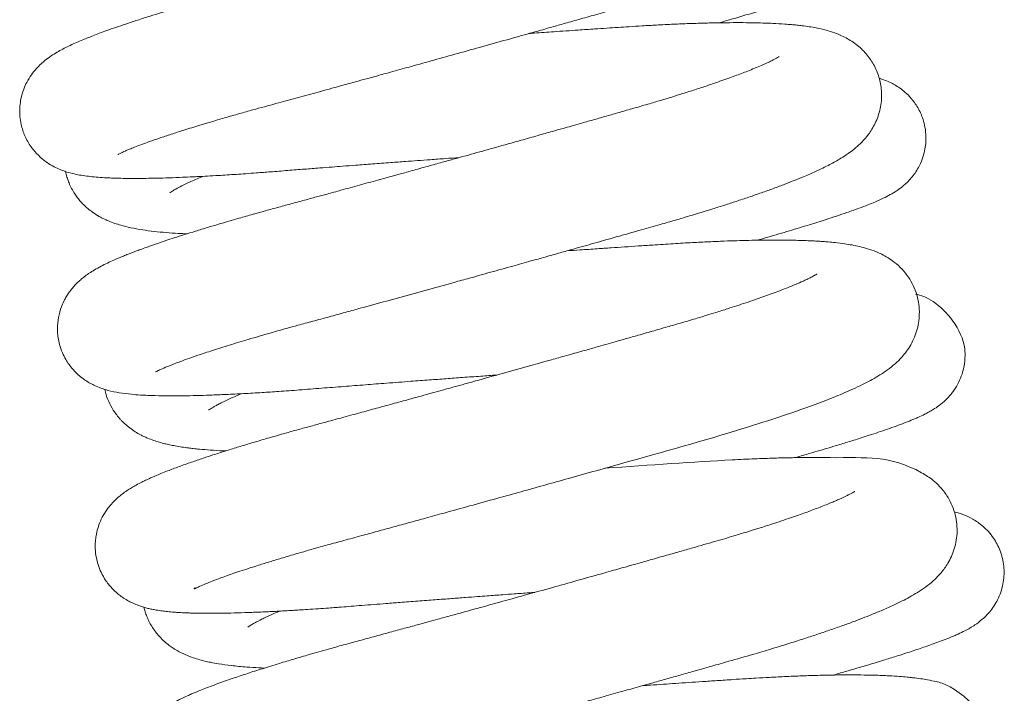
# Model space of a CAD drawing. Header units: inches. Extents: x 0 to 77643, y -44170 to 0.
# Tile 300 of 546: x 75579.82 to 75582.71, y -39656.47 to -39654.5. Entities that reach past the tile are written whole.
import ezdxf

# ---------------------------------------------------------------- set-up
doc = ezdxf.new("R2010")
doc.units = ezdxf.units.IN
doc.header["$MEASUREMENT"] = 0
doc.layers.get('0').update_dxf_attribs({"lineweight": 0})

msp = doc.modelspace()

# ---------------------------------------------------------------- linework, layer by layer
at = {"color": 7, "linetype": 'Continuous'}
for points, knots in [([(75580.11067, -39654.89432), (75580.11018, -39654.8948), (75580.10958, -39654.89552), (75580.11407, -39654.8928), (75580.12151, -39654.88929), (75580.1319, -39654.88457), (75580.14428, -39654.87934), (75580.15831, -39654.87366), (75580.17835, -39654.86599), (75580.20218, -39654.8573), (75580.23098, -39654.84725), (75580.26481, -39654.83597), (75580.3042, -39654.82333), (75580.34283, -39654.81139), (75580.38283, -39654.79939), (75580.42142, -39654.78808), (75580.46316, -39654.77615), (75580.50235, -39654.7652), (75580.54291, -39654.75408), (75580.58943, -39654.74146), (75580.64439, -39654.72645), (75580.70523, -39654.7098), (75580.76135, -39654.69438), (75580.80899, -39654.68127), (75580.84148, -39654.67231), (75580.86667, -39654.66535), (75580.88982, -39654.65895), (75580.92379, -39654.64956), (75580.97255, -39654.63604), (75581.03593, -39654.61844), (75581.10574, -39654.599), (75581.18083, -39654.57803), (75581.25415, -39654.55748), (75581.31835, -39654.53944), (75581.36785, -39654.5255), (75581.41068, -39654.51341), (75581.45446, -39654.50103), (75581.50332, -39654.48719), (75581.55299, -39654.47306), (75581.59839, -39654.46016), (75581.63621, -39654.44919), (75581.66697, -39654.4401), (75581.69373, -39654.43205), (75581.72182, -39654.42348), (75581.7529, -39654.41381), (75581.78599, -39654.40326), (75581.81714, -39654.39308), (75581.84432, -39654.38398), (75581.87251, -39654.37432), (75581.90245, -39654.36375), (75581.93366, -39654.35233), (75581.96258, -39654.34131), (75581.99023, -39654.33033), (75582.01959, -39654.31808), (75582.04806, -39654.30539), (75582.07444, -39654.29264), (75582.09597, -39654.2813), (75582.11559, -39654.26997), (75582.13452, -39654.25785), (75582.1537, -39654.24377), (75582.17351, -39654.22642), (75582.19301, -39654.20524), (75582.21217, -39654.17702), (75582.22851, -39654.1401), (75582.23641, -39654.09868), (75582.23408, -39654.05222), (75582.22089, -39654.00805), (75582.19553, -39653.96728), (75582.16642, -39653.93909), (75582.13766, -39653.91951), (75582.10794, -39653.90508), (75582.07932, -39653.89561), (75582.05101, -39653.88872), (75582.02289, -39653.88369), (75581.99095, -39653.87956), (75581.95957, -39653.87675), (75581.92517, -39653.87455), (75581.88728, -39653.87297), (75581.84299, -39653.87213), (75581.80072, -39653.87204), (75581.75165, -39653.87255), (75581.6894, -39653.87405), (75581.61504, -39653.87705), (75581.53581, -39653.88125), (75581.44993, -39653.8869), (75581.3533, -39653.89341), (75581.26831, -39653.89924), (75581.2193, -39653.90264), (75581.20365, -39653.90373)], [0.8809515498, 0.8809515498, 0.8809515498, 0.8809515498, 0.880987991, 0.8810627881, 0.8811443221, 0.8812316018, 0.8812949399, 0.8813741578, 0.8814687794, 0.88156075, 0.8816688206, 0.8817844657, 0.8818962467, 0.8820254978, 0.8821070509, 0.8822102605, 0.8823140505, 0.8824042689, 0.8824782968, 0.8825828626, 0.8827030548, 0.8828203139, 0.8829509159, 0.8830345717, 0.8830971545, 0.883137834, 0.8831787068, 0.8832289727, 0.8833304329, 0.8834533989, 0.8835840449, 0.8837207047, 0.8838738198, 0.8839973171, 0.8840875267, 0.8841603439, 0.8842483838, 0.8843476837, 0.884455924, 0.8845558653, 0.8846361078, 0.8847025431, 0.884761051, 0.8848181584, 0.8848977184, 0.8849832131, 0.8850624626, 0.8851349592, 0.8851984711, 0.8852934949, 0.8853904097, 0.8854800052, 0.8855692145, 0.8856695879, 0.8857953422, 0.8858993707, 0.8860013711, 0.8860827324, 0.8861731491, 0.8862713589, 0.8863568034, 0.8864489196, 0.8865346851, 0.8866221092, 0.8867284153, 0.8868052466, 0.8869089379, 0.887012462, 0.8871139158, 0.887190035, 0.8872974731, 0.8874246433, 0.8875265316, 0.8876470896, 0.8877706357, 0.887904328, 0.8879892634, 0.8881294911, 0.8882656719, 0.8883828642, 0.8884795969, 0.888651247, 0.8888421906, 0.8889896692, 0.8891639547, 0.8893737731, 0.8895599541, 0.8896466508, 0.8896466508, 0.8896466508, 0.8896466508]), ([(75581.93534, -39653.97138), (75581.93532, -39653.97139), (75581.93485, -39653.97171), (75581.93231, -39653.97332), (75581.92741, -39653.97617), (75581.92017, -39653.98006), (75581.91052, -39653.98492), (75581.89939, -39653.99019), (75581.8884, -39653.99514), (75581.87739, -39653.99994), (75581.86273, -39654.00612), (75581.84235, -39654.01433), (75581.81718, -39654.02401), (75581.7899, -39654.03405), (75581.76279, -39654.04366), (75581.73976, -39654.05157), (75581.72041, -39654.05808), (75581.69891, -39654.0652), (75581.66953, -39654.07471), (75581.63291, -39654.08622), (75581.59297, -39654.09842), (75581.55488, -39654.10975), (75581.51964, -39654.11998), (75581.48659, -39654.12945), (75581.45046, -39654.1398), (75581.4082, -39654.15187), (75581.35835, -39654.16607), (75581.30571, -39654.18101), (75581.25455, -39654.19549), (75581.20471, -39654.20955), (75581.15377, -39654.22389), (75581.10223, -39654.23836), (75581.05119, -39654.25265), (75580.99637, -39654.26795), (75580.93342, -39654.28548), (75580.86807, -39654.3036), (75580.80908, -39654.31991), (75580.76294, -39654.33263), (75580.72493, -39654.34308), (75580.68863, -39654.35305), (75580.64985, -39654.36367), (75580.60794, -39654.37512), (75580.5632, -39654.38731), (75580.51499, -39654.40042), (75580.4666, -39654.41347), (75580.4215, -39654.42585), (75580.38326, -39654.43655), (75580.34857, -39654.44642), (75580.31156, -39654.45713), (75580.27363, -39654.46836), (75580.23655, -39654.47961), (75580.20118, -39654.4906), (75580.16641, -39654.50171), (75580.12334, -39654.51592), (75580.07825, -39654.53159), (75580.03658, -39654.54715), (75579.99904, -39654.56229), (75579.9651, -39654.57744), (75579.93116, -39654.59516), (75579.9052, -39654.61193), (75579.88392, -39654.63007), (75579.87048, -39654.64348), (75579.85593, -39654.6614), (75579.84334, -39654.68164), (75579.83328, -39654.70384), (75579.82652, -39654.72562), (75579.82287, -39654.74655), (75579.82164, -39654.76565), (75579.82229, -39654.78539), (75579.82535, -39654.80553), (75579.83053, -39654.82434), (75579.83696, -39654.84118), (75579.84772, -39654.8627), (75579.86464, -39654.8865), (75579.8866, -39654.90782), (75579.90774, -39654.92307), (75579.92697, -39654.93367), (75579.94348, -39654.9408), (75579.96236, -39654.94744), (75579.98089, -39654.95229), (75580.003, -39654.95653), (75580.02352, -39654.95939), (75580.04582, -39654.96166), (75580.06689, -39654.96313), (75580.08631, -39654.9641), (75580.10679, -39654.96484), (75580.13197, -39654.96535), (75580.16128, -39654.96549), (75580.19132, -39654.96525), (75580.22357, -39654.96466), (75580.25941, -39654.96365), (75580.29483, -39654.96232), (75580.32384, -39654.96102), (75580.34815, -39654.95983), (75580.37328, -39654.95851), (75580.40135, -39654.95689), (75580.42951, -39654.95516), (75580.45599, -39654.95344), (75580.48452, -39654.95148), (75580.51782, -39654.94908), (75580.55868, -39654.94596), (75580.60565, -39654.94219), (75580.65397, -39654.93841), (75580.69752, -39654.93502), (75580.73466, -39654.93215), (75580.76968, -39654.92947), (75580.80899, -39654.92648), (75580.85603, -39654.92292), (75580.90481, -39654.91927), (75580.9488, -39654.91601), (75580.98745, -39654.91316), (75581.02638, -39654.91031), (75581.06716, -39654.90734), (75581.09546, -39654.9053), (75581.10882, -39654.90434)], [0.1139735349, 0.1139735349, 0.1139735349, 0.1139735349, 0.1140149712, 0.114070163, 0.1141395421, 0.1142004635, 0.1142691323, 0.1143494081, 0.1144008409, 0.1144443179, 0.1145095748, 0.1145981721, 0.114691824, 0.1147856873, 0.1148739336, 0.1149452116, 0.1149871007, 0.1150381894, 0.1151215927, 0.1152187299, 0.1153146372, 0.1154105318, 0.1154813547, 0.1155506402, 0.1156263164, 0.115711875, 0.1158141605, 0.1159308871, 0.1160265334, 0.116114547, 0.1162197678, 0.1163185, 0.1164074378, 0.1165082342, 0.1166272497, 0.1167616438, 0.116876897, 0.1169624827, 0.1170262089, 0.1170966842, 0.1171743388, 0.1172551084, 0.1173472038, 0.1174461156, 0.1175542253, 0.1176551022, 0.1177419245, 0.1178126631, 0.1178947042, 0.118005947, 0.1180949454, 0.1181835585, 0.1182902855, 0.1183933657, 0.1185756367, 0.1187296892, 0.1188671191, 0.119036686, 0.119205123, 0.1193752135, 0.1194228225, 0.1194834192, 0.1195406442, 0.1196018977, 0.1196479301, 0.1196990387, 0.1197437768, 0.1197778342, 0.1198141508, 0.1198613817, 0.1198975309, 0.1199307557, 0.119969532, 0.1200433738, 0.1201106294, 0.1201696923, 0.1202302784, 0.120286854, 0.1203360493, 0.1204373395, 0.120523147, 0.1206163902, 0.1207156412, 0.1208152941, 0.1208780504, 0.1209460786, 0.1210475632, 0.1211482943, 0.1212400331, 0.1213307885, 0.1214359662, 0.1215410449, 0.121615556, 0.121657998, 0.1217223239, 0.1217986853, 0.1218565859, 0.1219163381, 0.1219774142, 0.1220452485, 0.1221321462, 0.1222364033, 0.1223351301, 0.12242269, 0.122492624, 0.122550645, 0.1226242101, 0.122716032, 0.1228148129, 0.1228949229, 0.1229580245, 0.1230261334, 0.1231072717, 0.12317993, 0.12317993, 0.12317993, 0.12317993]), ([(75581.87031, -39654.50945), (75581.8804, -39654.50656), (75581.90722, -39654.49882), (75581.95071, -39654.48605), (75581.99819, -39654.47175), (75582.03705, -39654.45969), (75582.06773, -39654.44993), (75582.09202, -39654.44201), (75582.11464, -39654.43446), (75582.13489, -39654.4275), (75582.15309, -39654.42107), (75582.17202, -39654.41413), (75582.19282, -39654.40632), (75582.2349, -39654.38806), (75582.26285, -39654.3834), (75582.31753, -39654.32958), (75582.33222, -39654.31008), (75582.34664, -39654.28411), (75582.3564, -39654.25646), (75582.36147, -39654.22617), (75582.36157, -39654.19535), (75582.35641, -39654.16623), (75582.34617, -39654.13748), (75582.33183, -39654.11132), (75582.31287, -39654.08799), (75582.29298, -39654.07009), (75582.27199, -39654.05579), (75582.25339, -39654.04635), (75582.23759, -39654.04021), (75582.2298, -39654.0377), (75582.227, -39654.03686)], [0.8895597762, 0.8895597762, 0.8895597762, 0.8895597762, 0.8896338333, 0.8897598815, 0.8898986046, 0.890029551, 0.8901101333, 0.8901938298, 0.8902766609, 0.8903543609, 0.8904263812, 0.8904984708, 0.8906001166, 0.8907148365, 0.8911335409, 0.8911899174, 0.8912516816, 0.8913033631, 0.8913710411, 0.8914266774, 0.8914828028, 0.891548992, 0.8915969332, 0.8916598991, 0.8917242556, 0.8917764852, 0.891829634, 0.891893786, 0.8919442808, 0.89197419, 0.89197419, 0.89197419, 0.89197419]), ([(75580.21987, -39655.53243), (75580.21985, -39655.53246), (75580.22254, -39655.53083), (75580.23414, -39655.52514), (75580.2536, -39655.51667), (75580.28004, -39655.50619), (75580.31027, -39655.49507), (75580.34563, -39655.48277), (75580.38619, -39655.46933), (75580.42714, -39655.4564), (75580.46281, -39655.44549), (75580.492, -39655.43674), (75580.52272, -39655.42772), (75580.55261, -39655.41911), (75580.5794, -39655.41151), (75580.60636, -39655.40396), (75580.63952, -39655.3948), (75580.68102, -39655.38355), (75580.72722, -39655.37095), (75580.77227, -39655.35864), (75580.89007, -39655.32637), (75581.01381, -39655.29223), (75581.14447, -39655.25593), (75581.20183, -39655.23996), (75581.26199, -39655.22317), (75581.31519, -39655.20829), (75581.36149, -39655.19531), (75581.40313, -39655.18362), (75581.45103, -39655.17015), (75581.50922, -39655.15374), (75581.57564, -39655.13497), (75581.64017, -39655.11665), (75581.69477, -39655.10114), (75581.74158, -39655.08767), (75581.79357, -39655.07229), (75581.84107, -39655.05779), (75581.88629, -39655.04349), (75581.92142, -39655.0321), (75581.95766, -39655.02), (75581.99418, -39655.00739), (75582.02954, -39654.9947), (75582.07173, -39654.97892), (75582.11344, -39654.96222), (75582.1561, -39654.9436), (75582.19286, -39654.92583), (75582.22331, -39654.90881), (75582.24631, -39654.89393), (75582.26663, -39654.87877), (75582.28624, -39654.86142), (75582.3082, -39654.8363), (75582.32824, -39654.80417), (75582.34334, -39654.762), (75582.34748, -39654.71615), (75582.34069, -39654.6728), (75582.32582, -39654.63528), (75582.30333, -39654.60164), (75582.27408, -39654.57317), (75582.23973, -39654.55146), (75582.20994, -39654.53899), (75582.18152, -39654.53028), (75582.15719, -39654.52484), (75582.1341, -39654.52086), (75582.11479, -39654.51821), (75582.09781, -39654.51628), (75582.08093, -39654.51466), (75582.05815, -39654.51285), (75582.02438, -39654.51089), (75581.98391, -39654.50956), (75581.94141, -39654.50899), (75581.90774, -39654.50902), (75581.88212, -39654.50929), (75581.86688, -39654.50952), (75581.85174, -39654.5098), (75581.83368, -39654.5102), (75581.80918, -39654.51088), (75581.77645, -39654.51197), (75581.73593, -39654.51361), (75581.68998, -39654.51586), (75581.64592, -39654.51833), (75581.60834, -39654.52067), (75581.57385, -39654.52297), (75581.54077, -39654.52517), (75581.50182, -39654.52779), (75581.45024, -39654.53128), (75581.39106, -39654.53534), (75581.34292, -39654.53867), (75581.31877, -39654.54035), (75581.31392, -39654.54069)], [0.8681303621, 0.8681303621, 0.8681303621, 0.8681303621, 0.8682323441, 0.8683570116, 0.8684885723, 0.8686214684, 0.8687561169, 0.8688673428, 0.8690073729, 0.8691509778, 0.8692258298, 0.8692987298, 0.8693795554, 0.8694566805, 0.8695150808, 0.8695680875, 0.8696417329, 0.8697367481, 0.8698374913, 0.8699333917, 0.8700140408, 0.8705477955, 0.8706309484, 0.8707467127, 0.8708684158, 0.8709676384, 0.8710456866, 0.8711301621, 0.8712046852, 0.8713207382, 0.8714684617, 0.8715990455, 0.8717151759, 0.8718120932, 0.8719022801, 0.8720606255, 0.8721433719, 0.8722294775, 0.8723270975, 0.8724294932, 0.8725319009, 0.8726368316, 0.8728220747, 0.8729551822, 0.8731286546, 0.8732779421, 0.8733780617, 0.8734602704, 0.8735661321, 0.8736539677, 0.8737501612, 0.8738519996, 0.8739534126, 0.874038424, 0.8741226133, 0.8742050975, 0.8743016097, 0.8744121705, 0.8745343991, 0.8746338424, 0.8747517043, 0.8748369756, 0.8749165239, 0.8749771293, 0.8750334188, 0.8751048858, 0.8752238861, 0.8753726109, 0.8754837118, 0.8755918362, 0.8756505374, 0.8756877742, 0.8757093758, 0.8757594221, 0.8758240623, 0.8758869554, 0.8759913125, 0.8761019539, 0.87619043, 0.8762731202, 0.8763367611, 0.8764020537, 0.8764724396, 0.8765675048, 0.876703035, 0.8768102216, 0.8768371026, 0.8768371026, 0.8768371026, 0.8768371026]), ([(75582.04598, -39654.60824), (75582.04598, -39654.60824), (75582.04513, -39654.60883), (75582.04155, -39654.61104), (75582.03547, -39654.61445), (75582.02853, -39654.61812), (75582.01887, -39654.62291), (75582.00727, -39654.62835), (75581.99317, -39654.63466), (75581.97493, -39654.64239), (75581.95504, -39654.6504), (75581.93562, -39654.65792), (75581.91629, -39654.66517), (75581.89539, -39654.67278), (75581.86915, -39654.68206), (75581.83726, -39654.69296), (75581.80069, -39654.70502), (75581.76502, -39654.71641), (75581.73171, -39654.72676), (75581.69775, -39654.73707), (75581.65906, -39654.74857), (75581.61683, -39654.76074), (75581.57473, -39654.7728), (75581.53616, -39654.78383), (75581.49991, -39654.79417), (75581.46686, -39654.80357), (75581.43794, -39654.81179), (75581.41046, -39654.81958), (75581.37807, -39654.82875), (75581.33715, -39654.84031), (75581.29134, -39654.85322), (75581.24596, -39654.86598), (75581.20554, -39654.87732), (75581.16945, -39654.88742), (75581.13621, -39654.89671), (75581.10303, -39654.90596), (75581.06705, -39654.91598), (75581.02632, -39654.9273), (75580.9849, -39654.93879), (75580.94652, -39654.94941), (75580.90941, -39654.95966), (75580.86637, -39654.97152), (75580.81619, -39654.98532), (75580.76652, -39654.99893), (75580.72481, -39655.01033), (75580.68931, -39655.02001), (75580.65378, -39655.02967), (75580.61533, -39655.04012), (75580.57574, -39655.0508), (75580.53536, -39655.06187), (75580.49489, -39655.07317), (75580.45831, -39655.08358), (75580.42831, -39655.09228), (75580.40067, -39655.1004), (75580.3703, -39655.10948), (75580.33682, -39655.11971), (75580.30434, -39655.12988), (75580.27546, -39655.13915), (75580.24817, -39655.14814), (75580.22051, -39655.15751), (75580.19607, -39655.16608), (75580.17635, -39655.17323), (75580.16167, -39655.17869), (75580.14871, -39655.18363), (75580.13549, -39655.18881), (75580.11818, -39655.19579), (75580.09865, -39655.2041), (75580.07883, -39655.21316), (75580.05963, -39655.22269), (75580.04214, -39655.23234), (75580.02844, -39655.24088), (75580.01851, -39655.24773), (75580.01026, -39655.25381), (75580.00041, -39655.26179), (75579.98955, -39655.27172), (75579.97853, -39655.28356), (75579.97025, -39655.29364), (75579.9603, -39655.30823), (75579.95472, -39655.31781), (75579.94494, -39655.33746), (75579.93621, -39655.36404), (75579.93231, -39655.39206), (75579.93241, -39655.41476), (75579.93427, -39655.43304), (75579.93855, -39655.45368), (75579.94603, -39655.47533), (75579.95591, -39655.49494), (75579.96602, -39655.5105), (75579.97697, -39655.52438), (75579.98941, -39655.53745), (75580.00459, -39655.55026), (75580.01874, -39655.55998), (75580.03306, -39655.56821), (75580.05418, -39655.57824), (75580.08274, -39655.58753), (75580.11448, -39655.59386), (75580.14526, -39655.59768), (75580.1797, -39655.60033), (75580.21594, -39655.60187), (75580.25841, -39655.60247), (75580.29899, -39655.60226), (75580.33882, -39655.60149), (75580.38047, -39655.60023), (75580.42614, -39655.5984), (75580.4773, -39655.59585), (75580.52888, -39655.59284), (75580.58311, -39655.58929), (75580.641, -39655.58513), (75580.7048, -39655.58003), (75580.76946, -39655.57495), (75580.83317, -39655.57001), (75580.89872, -39655.56499), (75580.96145, -39655.56024), (75581.01953, -39655.5559), (75581.07004, -39655.55215), (75581.1202, -39655.54846), (75581.17005, -39655.54483), (75581.20357, -39655.54241), (75581.21933, -39655.54128)], [0.1268327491, 0.1268327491, 0.1268327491, 0.1268327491, 0.1268929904, 0.1269689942, 0.1270231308, 0.1270915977, 0.1271615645, 0.1272146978, 0.1272900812, 0.1273810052, 0.1274632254, 0.1275317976, 0.1275977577, 0.1276651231, 0.1277374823, 0.1278418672, 0.1279433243, 0.128036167, 0.128115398, 0.1281924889, 0.1282784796, 0.1283819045, 0.1284731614, 0.1285498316, 0.1286246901, 0.1286967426, 0.1287501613, 0.1287979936, 0.1288600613, 0.1289408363, 0.1290363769, 0.1291239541, 0.1291999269, 0.1292656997, 0.1293279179, 0.1293873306, 0.1294525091, 0.1295304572, 0.1296167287, 0.1296864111, 0.1297481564, 0.1298282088, 0.1299332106, 0.1300388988, 0.1301202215, 0.1301823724, 0.1302541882, 0.1303386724, 0.1304231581, 0.1305070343, 0.1306025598, 0.1306949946, 0.1307610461, 0.1308174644, 0.1308977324, 0.13099055, 0.1310807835, 0.1311649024, 0.1312398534, 0.1313256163, 0.1314254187, 0.1314890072, 0.1315368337, 0.131586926, 0.1316377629, 0.1316942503, 0.1318013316, 0.1318926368, 0.1319827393, 0.1320780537, 0.1321547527, 0.1321867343, 0.1322205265, 0.1322688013, 0.1323172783, 0.1323611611, 0.1324014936, 0.1324270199, 0.1324611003, 0.1325007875, 0.1325696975, 0.1326360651, 0.1326715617, 0.1327054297, 0.1327450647, 0.1327967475, 0.1328420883, 0.132877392, 0.1329105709, 0.1329535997, 0.1330002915, 0.1330399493, 0.1330805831, 0.1331269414, 0.1332519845, 0.1333932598, 0.1335529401, 0.133662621, 0.1338307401, 0.1339737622, 0.1341071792, 0.1342187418, 0.1343272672, 0.1344523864, 0.1345805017, 0.1347061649, 0.1348150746, 0.1349457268, 0.1350813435, 0.135212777, 0.1353357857, 0.135454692, 0.1355882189, 0.1356882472, 0.1357766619, 0.1358658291, 0.1359623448, 0.1360480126, 0.1360480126, 0.1360480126, 0.1360480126]), ([(75581.98178, -39655.14636), (75581.99215, -39655.14339), (75582.02465, -39655.13402), (75582.07676, -39655.11868), (75582.13359, -39655.10139), (75582.17862, -39655.08717), (75582.21465, -39655.07538), (75582.2473, -39655.06432), (75582.27797, -39655.05341), (75582.30478, -39655.04324), (75582.32798, -39655.03383), (75582.34956, -39655.02424), (75582.36984, -39655.01397), (75582.38856, -39655.00282), (75582.40867, -39654.98833), (75582.43227, -39654.96613), (75582.45229, -39654.93765), (75582.46511, -39654.90956), (75582.47187, -39654.88615), (75582.47524, -39654.86422), (75582.47614, -39654.84094), (75582.47368, -39654.81678), (75582.46628, -39654.78748), (75582.45292, -39654.75761), (75582.42939, -39654.72528), (75582.40031, -39654.69996), (75582.3711, -39654.68371), (75582.35224, -39654.67631), (75582.34206, -39654.67315), (75582.3386, -39654.67215)], [0.8767260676, 0.8767260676, 0.8767260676, 0.8767260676, 0.8768018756, 0.8769675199, 0.8771352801, 0.8772889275, 0.8773916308, 0.8775053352, 0.8776536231, 0.8777711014, 0.8778734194, 0.8780048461, 0.8781163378, 0.8782130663, 0.8782855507, 0.8783724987, 0.8784531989, 0.8785078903, 0.8785587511, 0.8785981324, 0.8786376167, 0.8786937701, 0.878737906, 0.8788126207, 0.8788836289, 0.8789756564, 0.8790543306, 0.8791224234, 0.8791594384, 0.8791594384, 0.8791594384, 0.8791594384]), ([(75579.95613, -39654.94523), (75579.95642, -39654.9466), (75579.95793, -39654.95347), (75579.96115, -39654.96491), (75579.9665, -39654.97951), (75579.97392, -39654.99539), (75579.98218, -39655.00939), (75579.99126, -39655.02229), (75580.00122, -39655.03435), (75580.01112, -39655.04455), (75580.02241, -39655.05471), (75580.03719, -39655.06611), (75580.05296, -39655.07601), (75580.0685, -39655.08413), (75580.08373, -39655.09098), (75580.09997, -39655.0971), (75580.1217, -39655.1039), (75580.14844, -39655.11043), (75580.18047, -39655.11618), (75580.21477, -39655.1207), (75580.24958, -39655.12406), (75580.28174, -39655.12628), (75580.30254, -39655.12734), (75580.31127, -39655.12773)], [0.115585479, 0.115585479, 0.115585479, 0.115585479, 0.1155942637, 0.1156294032, 0.1156619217, 0.1157014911, 0.115743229, 0.1157742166, 0.1158075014, 0.1158454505, 0.1158794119, 0.1159258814, 0.1159928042, 0.1160428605, 0.1160903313, 0.1161617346, 0.1162296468, 0.1163462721, 0.1164810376, 0.1166027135, 0.1167238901, 0.1168351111, 0.1169126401, 0.1169126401, 0.1169126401, 0.1169126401]), ([(75580.26103, -39655.00794), (75580.26103, -39655.0079), (75580.26123, -39655.00757), (75580.26335, -39655.00617), (75580.26985, -39655.00193), (75580.28038, -39654.99579), (75580.29647, -39654.98722), (75580.32143, -39654.97515), (75580.34342, -39654.96543), (75580.35688, -39654.95975), (75580.35789, -39654.95932)], [0.88563852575, 0.88563852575, 0.88563852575, 0.88563852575, 0.88565388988, 0.88574364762, 0.88582303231, 0.88590193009, 0.88601440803, 0.8861358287, 0.88627807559, 0.88628956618, 0.88628956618, 0.88628956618, 0.88628956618]), ([(75580.33522, -39656.16453), (75580.33326, -39656.16675), (75580.33122, -39656.1695), (75580.3408, -39656.16376), (75580.35317, -39656.1584), (75580.36988, -39656.15129), (75580.38895, -39656.14384), (75580.40803, -39656.1367), (75580.42584, -39656.13029), (75580.44526, -39656.1235), (75580.46712, -39656.11608), (75580.49149, -39656.10805), (75580.5144, -39656.1007), (75580.53351, -39656.09469), (75580.54992, -39656.0896), (75580.57169, -39656.08293), (75580.60273, -39656.0736), (75580.64138, -39656.06228), (75580.6822, -39656.05061), (75580.72445, -39656.03877), (75580.77184, -39656.02583), (75580.82035, -39656.01264), (75580.86895, -39655.99937), (75580.9154, -39655.98665), (75580.96285, -39655.97363), (75581.01225, -39655.96005), (75581.07106, -39655.94384), (75581.14072, -39655.92458), (75581.21609, -39655.90369), (75581.28854, -39655.88354), (75581.3586, -39655.864), (75581.43217, -39655.84343), (75581.61194, -39655.79292), (75581.86158, -39655.72389), (75582.06767, -39655.65828), (75582.1752, -39655.61872), (75582.23564, -39655.59446), (75582.28854, -39655.57056), (75582.33614, -39655.54495), (75582.37177, -39655.52109), (75582.40355, -39655.49165), (75582.4287, -39655.46009), (75582.44988, -39655.41525), (75582.45896, -39655.36159), (75582.45281, -39655.31485), (75582.43893, -39655.27875), (75582.42428, -39655.25335), (75582.40552, -39655.23008), (75582.38452, -39655.21107), (75582.36446, -39655.19727), (75582.34692, -39655.18761), (75582.32632, -39655.1783), (75582.3052, -39655.171), (75582.28166, -39655.16478), (75582.25976, -39655.16031), (75582.23614, -39655.1565), (75582.21293, -39655.15364), (75582.1916, -39655.1516), (75582.17548, -39655.15033), (75582.16178, -39655.14941), (75582.14742, -39655.14858), (75582.12922, -39655.14771), (75582.0995, -39655.14666), (75582.0656, -39655.14604), (75582.02666, -39655.14592), (75581.99297, -39655.14618), (75581.95772, -39655.14679), (75581.9219, -39655.14773), (75581.88297, -39655.14905), (75581.83973, -39655.15086), (75581.78998, -39655.15334), (75581.73518, -39655.15651), (75581.68203, -39655.16006), (75581.63424, -39655.16325), (75581.59366, -39655.16599), (75581.55363, -39655.16871), (75581.51025, -39655.17168), (75581.46709, -39655.17466), (75581.43735, -39655.17672), (75581.42446, -39655.17762)], [0.8552881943, 0.8552881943, 0.8552881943, 0.8552881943, 0.8553649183, 0.8554679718, 0.8555566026, 0.8556679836, 0.8557628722, 0.8558410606, 0.8559164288, 0.8559753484, 0.8560549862, 0.8561403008, 0.856210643, 0.8562635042, 0.8563063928, 0.8563490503, 0.8564417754, 0.856550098, 0.8566379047, 0.8567344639, 0.856839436, 0.8569503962, 0.8570434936, 0.8571408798, 0.8572321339, 0.8573254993, 0.8574297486, 0.8575715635, 0.8577217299, 0.8578535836, 0.8579768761, 0.8581135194, 0.8582665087, 0.8589959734, 0.8595847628, 0.8597819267, 0.8599722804, 0.8602035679, 0.8604090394, 0.8606214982, 0.8607235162, 0.8608427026, 0.8609588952, 0.8610669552, 0.8611865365, 0.8612471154, 0.8613094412, 0.861375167, 0.86144857, 0.8615143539, 0.8615745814, 0.8616289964, 0.8617303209, 0.8618240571, 0.861914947, 0.8620014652, 0.8621105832, 0.8621852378, 0.8622388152, 0.8622825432, 0.862328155, 0.862384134, 0.8624600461, 0.862604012, 0.8626903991, 0.8627826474, 0.8628721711, 0.8629585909, 0.863044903, 0.8631472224, 0.8632533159, 0.8633717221, 0.8634951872, 0.8635798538, 0.8636582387, 0.8637341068, 0.8638115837, 0.863905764, 0.8639771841, 0.8639771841, 0.8639771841, 0.8639771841]), ([(75582.15651, -39655.24518), (75582.15649, -39655.24519), (75582.15626, -39655.24536), (75582.1553, -39655.24599), (75582.15316, -39655.24731), (75582.1507, -39655.24875), (75582.14821, -39655.25016), (75582.1446, -39655.25213), (75582.13984, -39655.25463), (75582.1331, -39655.25803), (75582.12372, -39655.26256), (75582.10884, -39655.26936), (75582.089, -39655.27788), (75582.06583, -39655.28726), (75582.0428, -39655.29615), (75582.02067, -39655.30438), (75581.99831, -39655.31243), (75581.97432, -39655.32084), (75581.94893, -39655.32949), (75581.92202, -39655.33841), (75581.89294, -39655.34782), (75581.85488, -39655.35983), (75581.81009, -39655.37351), (75581.76397, -39655.38714), (75581.72162, -39655.39932), (75581.67896, -39655.41155), (75581.63698, -39655.42354), (75581.59893, -39655.43439), (75581.56737, -39655.44336), (75581.5378, -39655.45175), (75581.50609, -39655.46074), (75581.46762, -39655.47162), (75581.42408, -39655.48391), (75581.37334, -39655.49819), (75581.31097, -39655.51569), (75581.23675, -39655.53645), (75581.1618, -39655.55732), (75581.10344, -39655.57351), (75581.06159, -39655.58509), (75581.02923, -39655.59403), (75580.993, -39655.60403), (75580.94957, -39655.61598), (75580.90222, -39655.62897), (75580.85334, -39655.64235), (75580.80337, -39655.65599), (75580.75253, -39655.66982), (75580.70593, -39655.68243), (75580.66483, -39655.69359), (75580.62657, -39655.70418), (75580.58528, -39655.71581), (75580.54216, -39655.72822), (75580.50065, -39655.74046), (75580.46247, -39655.75199), (75580.42673, -39655.76306), (75580.39191, -39655.77415), (75580.35759, -39655.78543), (75580.32282, -39655.79726), (75580.28797, -39655.80968), (75580.25866, -39655.82073), (75580.23623, -39655.82966), (75580.21982, -39655.8365), (75580.20479, -39655.84305), (75580.19154, -39655.84914), (75580.1776, -39655.8559), (75580.16378, -39655.86308), (75580.14954, -39655.87122), (75580.13599, -39655.87973), (75580.12278, -39655.88913), (75580.11019, -39655.8993), (75580.09644, -39655.91227), (75580.08353, -39655.92678), (75580.06969, -39655.94626), (75580.05833, -39655.96793), (75580.05013, -39655.99029), (75580.04552, -39656.01008), (75580.04309, -39656.02982), (75580.04267, -39656.05147), (75580.04532, -39656.07437), (75580.05132, -39656.09794), (75580.06037, -39656.12097), (75580.07474, -39656.14589), (75580.09395, -39656.16913), (75580.11329, -39656.18589), (75580.12965, -39656.19721), (75580.14435, -39656.20547), (75580.15574, -39656.21091), (75580.17035, -39656.2169), (75580.18482, -39656.22154), (75580.19763, -39656.22495), (75580.2096, -39656.22763), (75580.22335, -39656.2302), (75580.2384, -39656.23243), (75580.25602, -39656.23447), (75580.27236, -39656.23591), (75580.28733, -39656.23692), (75580.29849, -39656.23753), (75580.30835, -39656.23799), (75580.31965, -39656.23842), (75580.33365, -39656.23882), (75580.35101, -39656.23915), (75580.37932, -39656.23939), (75580.41526, -39656.23914), (75580.45928, -39656.23818), (75580.50109, -39656.23679), (75580.5367, -39656.23529), (75580.56546, -39656.23389), (75580.58576, -39656.23283), (75580.60464, -39656.23179), (75580.62281, -39656.23073), (75580.64253, -39656.22953), (75580.66723, -39656.22796), (75580.69562, -39656.22605), (75580.72359, -39656.22406), (75580.74599, -39656.2224), (75580.76798, -39656.22073), (75580.79311, -39656.21875), (75580.82474, -39656.21623), (75580.85889, -39656.21355), (75580.89606, -39656.21064), (75580.93891, -39656.20732), (75580.9869, -39656.20363), (75581.03712, -39656.19981), (75581.08381, -39656.19629), (75581.12496, -39656.19321), (75581.15995, -39656.19062), (75581.18879, -39656.18849), (75581.21379, -39656.18665), (75581.24013, -39656.18472), (75581.27334, -39656.1823), (75581.3043, -39656.18006), (75581.32431, -39656.17861), (75581.32986, -39656.17822)], [0.1397038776, 0.1397038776, 0.1397038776, 0.1397038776, 0.1397310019, 0.1397745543, 0.1398141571, 0.139845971, 0.1398703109, 0.1399018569, 0.1399494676, 0.1399899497, 0.1400526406, 0.1401274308, 0.1402332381, 0.1403318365, 0.1404116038, 0.1404883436, 0.1405591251, 0.1406273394, 0.1407073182, 0.1407790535, 0.1408497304, 0.1409375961, 0.1410677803, 0.1411720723, 0.1412537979, 0.1413475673, 0.1414460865, 0.1415164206, 0.141580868, 0.1416368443, 0.141693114, 0.1417685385, 0.1418621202, 0.1419451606, 0.1420594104, 0.1422165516, 0.1423635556, 0.142480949, 0.1425458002, 0.1426007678, 0.1426650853, 0.1427530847, 0.1428512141, 0.1429415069, 0.1430426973, 0.1431526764, 0.1432546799, 0.1433369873, 0.1434187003, 0.1435083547, 0.1436183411, 0.1437240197, 0.1438151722, 0.1439115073, 0.1440123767, 0.1441107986, 0.1442197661, 0.1443450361, 0.1444712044, 0.1445504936, 0.1446190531, 0.1446830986, 0.1447525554, 0.1448055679, 0.1448884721, 0.1449561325, 0.145020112, 0.1450877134, 0.1451426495, 0.1451930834, 0.1452493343, 0.1453088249, 0.1453657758, 0.1454124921, 0.1454584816, 0.1454916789, 0.1455326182, 0.145587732, 0.1456281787, 0.1456771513, 0.145735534, 0.1458031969, 0.1458671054, 0.1459073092, 0.1459506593, 0.1459857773, 0.1460392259, 0.1460987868, 0.1461470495, 0.1461964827, 0.1462516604, 0.1463291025, 0.1463974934, 0.1464838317, 0.1465422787, 0.1465804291, 0.1466179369, 0.1466579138, 0.1467092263, 0.1467734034, 0.146842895, 0.1469963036, 0.1471157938, 0.1472279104, 0.1473396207, 0.1473920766, 0.1474429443, 0.1474880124, 0.1475273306, 0.1475708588, 0.147624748, 0.1476956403, 0.1477599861, 0.1478068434, 0.1478390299, 0.1478992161, 0.1479640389, 0.1480336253, 0.1481058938, 0.1481856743, 0.148285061, 0.1483821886, 0.1484701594, 0.1485462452, 0.1486102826, 0.148662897, 0.1487043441, 0.1487469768, 0.148806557, 0.1488851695, 0.1489153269, 0.1489153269, 0.1489153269, 0.1489153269]), ([(75582.0929, -39655.78337), (75582.09864, -39655.78172), (75582.11147, -39655.77804), (75582.13299, -39655.77181), (75582.15942, -39655.76409), (75582.18817, -39655.75557), (75582.22139, -39655.74556), (75582.25602, -39655.73491), (75582.28845, -39655.72467), (75582.31731, -39655.71531), (75582.34363, -39655.70654), (75582.36991, -39655.69748), (75582.39638, -39655.68796), (75582.42073, -39655.67871), (75582.43969, -39655.67096), (75582.45599, -39655.66385), (75582.47002, -39655.65725), (75582.48342, -39655.65034), (75582.49916, -39655.64113), (75582.5124, -39655.63244), (75582.53234, -39655.61614), (75582.54985, -39655.59728), (75582.56517, -39655.57559), (75582.57702, -39655.55184), (75582.58634, -39655.52349), (75582.5905, -39655.49449), (75582.58895, -39655.41442), (75582.51188, -39655.32508), (75582.46043, -39655.30759), (75582.44509, -39655.30448)], [0.8638768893, 0.8638768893, 0.8638768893, 0.8638768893, 0.8639188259, 0.8639713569, 0.8640386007, 0.8641225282, 0.8642015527, 0.8643143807, 0.8644273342, 0.8645101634, 0.8646040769, 0.8647086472, 0.8648143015, 0.8649378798, 0.8650448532, 0.8651025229, 0.8652011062, 0.8652743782, 0.8653283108, 0.8654134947, 0.8654860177, 0.8655406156, 0.8655984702, 0.8656554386, 0.8657045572, 0.8657749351, 0.8658257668, 0.8661676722, 0.8663388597, 0.8663388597, 0.8663388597, 0.8663388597]), ([(75580.07088, -39655.58317), (75580.0721, -39655.58873), (75580.07598, -39655.60329), (75580.08486, -39655.62577), (75580.09779, -39655.64767), (75580.10645, -39655.65935), (75580.11378, -39655.66823), (75580.12168, -39655.67679), (75580.13075, -39655.68559), (75580.14445, -39655.69707), (75580.1601, -39655.70775), (75580.17406, -39655.71573), (75580.1859, -39655.7216), (75580.19882, -39655.72734), (75580.21401, -39655.73308), (75580.23075, -39655.73835), (75580.24631, -39655.74249), (75580.26143, -39655.74597), (75580.2779, -39655.74924), (75580.29606, -39655.75228), (75580.31397, -39655.75479), (75580.33109, -39655.75685), (75580.35236, -39655.75906), (75580.3807, -39655.7614), (75580.40678, -39655.76294), (75580.42221, -39655.76366), (75580.42466, -39655.76377)], [0.1284634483, 0.1284634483, 0.1284634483, 0.1284634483, 0.128500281, 0.1285610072, 0.1286226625, 0.1286613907, 0.128683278, 0.1287006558, 0.1287274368, 0.1287799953, 0.1288353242, 0.1288892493, 0.1289248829, 0.1289634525, 0.1290323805, 0.1290999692, 0.1291605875, 0.1292169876, 0.1292787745, 0.1293549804, 0.12942571, 0.1294770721, 0.1295398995, 0.1296442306, 0.1297604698, 0.1297822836, 0.1297822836, 0.1297822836, 0.1297822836]), ([(75580.37538, -39655.64394), (75580.37536, -39655.64396), (75580.37667, -39655.64294), (75580.38176, -39655.63955), (75580.38906, -39655.63515), (75580.39786, -39655.6302), (75580.40889, -39655.62439), (75580.42164, -39655.61804), (75580.44044, -39655.6092), (75580.45671, -39655.602), (75580.46813, -39655.59714), (75580.47039, -39655.59619)], [0.87281334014, 0.87281334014, 0.87281334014, 0.87281334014, 0.87288970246, 0.8729767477, 0.87303977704, 0.87310367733, 0.87317309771, 0.87325125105, 0.87332353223, 0.87343024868, 0.87345608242, 0.87345608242, 0.87345608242, 0.87345608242]), ([(75580.44284, -39656.80704), (75580.44251, -39656.80645), (75580.44368, -39656.80444), (75580.44942, -39656.80192), (75580.45476, -39656.79933), (75580.46203, -39656.79606), (75580.47198, -39656.79177), (75580.4854, -39656.78628), (75580.50031, -39656.78047), (75580.51657, -39656.77438), (75580.53429, -39656.76796), (75580.55506, -39656.76069), (75580.57969, -39656.75233), (75580.60856, -39656.74285), (75580.64521, -39656.7312), (75580.68782, -39656.71812), (75580.7337, -39656.70451), (75580.77779, -39656.69178), (75580.8221, -39656.67928), (75580.86983, -39656.66615), (75580.91841, -39656.65298), (75580.96476, -39656.64033), (75581.01114, -39656.62764), (75581.06243, -39656.61358), (75581.11899, -39656.59803), (75581.1744, -39656.58276), (75581.23057, -39656.56724), (75581.29199, -39656.55023), (75581.36567, -39656.52977), (75581.43204, -39656.51129), (75581.49118, -39656.49477), (75581.54115, -39656.48079), (75581.59361, -39656.46609), (75581.64265, -39656.45231), (75581.68659, -39656.43994), (75581.72635, -39656.42873), (75581.76688, -39656.41727), (75581.80755, -39656.40576), (75581.85182, -39656.3932), (75581.90617, -39656.37775), (75581.96388, -39656.36124), (75582.01922, -39656.34476), (75582.06631, -39656.33035), (75582.10993, -39656.31657), (75582.1509, -39656.30321), (75582.18992, -39656.29006), (75582.22639, -39656.27732), (75582.2599, -39656.26514), (75582.28994, -39656.25378), (75582.31926, -39656.24221), (75582.35069, -39656.22913), (75582.37985, -39656.21612), (75582.40637, -39656.20327), (75582.42878, -39656.19149), (75582.45132, -39656.17837), (75582.47408, -39656.16323), (75582.49711, -39656.14489), (75582.51935, -39656.12254), (75582.54166, -39656.09217), (75582.56068, -39656.05102), (75582.56798, -39656.00759), (75582.56589, -39655.97135), (75582.5602, -39655.94411), (75582.55065, -39655.91834), (75582.53562, -39655.89129), (75582.51818, -39655.86927), (75582.49745, -39655.85013), (75582.47983, -39655.83731), (75582.37225, -39655.77483), (75582.29627, -39655.78536), (75582.16004, -39655.78282), (75582.12081, -39655.78293), (75582.07956, -39655.78345), (75582.02926, -39655.78471), (75581.97282, -39655.78674), (75581.82054, -39655.79403), (75581.66804, -39655.805), (75581.5353, -39655.81449)], [0.8425798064, 0.8425798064, 0.8425798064, 0.8425798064, 0.842671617, 0.8427306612, 0.8427735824, 0.8428243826, 0.8428954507, 0.84297022, 0.8430467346, 0.8431137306, 0.843183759, 0.8432604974, 0.8433447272, 0.8434372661, 0.8435359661, 0.843670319, 0.8437881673, 0.8438857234, 0.8439920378, 0.8440967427, 0.8442038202, 0.8443038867, 0.844385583, 0.8444865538, 0.8446109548, 0.8447174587, 0.8448061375, 0.8449311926, 0.8450643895, 0.8452188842, 0.8453021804, 0.8453955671, 0.8454996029, 0.8455988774, 0.8456756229, 0.8457532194, 0.8458307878, 0.8459152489, 0.8459974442, 0.8461008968, 0.8462535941, 0.8463690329, 0.8464727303, 0.8465819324, 0.8466862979, 0.8467849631, 0.8468936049, 0.8469935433, 0.847084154, 0.8471772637, 0.8472872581, 0.8474198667, 0.8475179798, 0.8476149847, 0.8477234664, 0.8478328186, 0.8479440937, 0.8480448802, 0.848138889, 0.8482461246, 0.8483594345, 0.8484165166, 0.8484725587, 0.8485317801, 0.8485892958, 0.8486685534, 0.8487297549, 0.8487832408, 0.848842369, 0.8498144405, 0.8499210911, 0.8500118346, 0.8501308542, 0.8502456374, 0.850381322, 0.8505255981, 0.851257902, 0.851257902, 0.851257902, 0.851257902]), ([(75582.26697, -39655.88218), (75582.26698, -39655.88217), (75582.26683, -39655.88228), (75582.26571, -39655.88304), (75582.26009, -39655.88638), (75582.25345, -39655.89001), (75582.2424, -39655.89562), (75582.23001, -39655.90148), (75582.21711, -39655.90724), (75582.20555, -39655.91222), (75582.19172, -39655.91799), (75582.1752, -39655.92463), (75582.15655, -39655.93185), (75582.13755, -39655.93897), (75582.11771, -39655.9462), (75582.09646, -39655.95374), (75582.07257, -39655.96199), (75582.0469, -39655.97062), (75582.02314, -39655.97841), (75582.00208, -39655.98518), (75581.97905, -39655.99247), (75581.94938, -39656.00168), (75581.91689, -39656.01152), (75581.88562, -39656.02079), (75581.85635, -39656.02932), (75581.82536, -39656.0382), (75581.79114, -39656.04801), (75581.75308, -39656.05889), (75581.70957, -39656.0713), (75581.66481, -39656.08402), (75581.62478, -39656.09537), (75581.59314, -39656.10432), (75581.55823, -39656.11418), (75581.51233, -39656.12712), (75581.45078, -39656.14442), (75581.3789, -39656.16455), (75581.30355, -39656.18557), (75581.23169, -39656.20554), (75581.17201, -39656.22207), (75581.1243, -39656.23524), (75581.08402, -39656.24634), (75581.04941, -39656.25585), (75581.01665, -39656.26484), (75580.98404, -39656.27377), (75580.94675, -39656.28397), (75580.90417, -39656.29557), (75580.85792, -39656.30815), (75580.81244, -39656.32045), (75580.76836, -39656.33244), (75580.72099, -39656.34561), (75580.67271, -39656.35934), (75580.62448, -39656.37343), (75580.5786, -39656.38719), (75580.53302, -39656.4013), (75580.48803, -39656.41574), (75580.44432, -39656.43037), (75580.40856, -39656.44298), (75580.37979, -39656.45365), (75580.35908, -39656.46165), (75580.34091, -39656.469), (75580.3258, -39656.47539), (75580.31111, -39656.48189), (75580.29761, -39656.48818), (75580.28418, -39656.49487), (75580.27284, -39656.50089), (75580.26309, -39656.50644), (75580.2547, -39656.51151), (75580.24323, -39656.51896), (75580.23316, -39656.52617), (75580.21901, -39656.53772), (75580.2055, -39656.55067), (75580.19139, -39656.5671), (75580.17777, -39656.58728), (75580.16704, -39656.60915), (75580.15933, -39656.63191), (75580.15469, -39656.65445), (75580.15297, -39656.67889), (75580.15466, -39656.70457), (75580.16013, -39656.72971), (75580.16885, -39656.75312), (75580.17889, -39656.7721), (75580.19129, -39656.79023), (75580.20617, -39656.80739), (75580.22594, -39656.82474), (75580.24571, -39656.83764), (75580.26552, -39656.84772), (75580.28419, -39656.85509), (75580.30252, -39656.86055), (75580.31904, -39656.86438), (75580.33478, -39656.86729), (75580.35045, -39656.86956), (75580.36722, -39656.87147), (75580.38361, -39656.87291), (75580.39958, -39656.87397), (75580.41287, -39656.87466), (75580.42551, -39656.87519), (75580.44706, -39656.87588), (75580.47833, -39656.87634), (75580.51959, -39656.87615), (75580.56156, -39656.87534), (75580.60184, -39656.87408), (75580.64193, -39656.87247), (75580.68235, -39656.87054), (75580.7244, -39656.86823), (75580.76517, -39656.86573), (75580.81124, -39656.86266), (75580.86553, -39656.85873), (75580.92943, -39656.85362), (75580.99385, -39656.84856), (75581.05767, -39656.84362), (75581.12409, -39656.83853), (75581.19145, -39656.83344), (75581.25731, -39656.82852), (75581.31247, -39656.82445), (75581.36188, -39656.82083), (75581.40264, -39656.81787), (75581.42956, -39656.81593), (75581.44044, -39656.81515)], [0.1525722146, 0.1525722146, 0.1525722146, 0.1525722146, 0.1525968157, 0.1526619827, 0.1527187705, 0.152793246, 0.1528666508, 0.1529614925, 0.1530162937, 0.1530671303, 0.1531255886, 0.1531977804, 0.1532666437, 0.153333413, 0.1533962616, 0.1534620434, 0.1535327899, 0.1536104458, 0.1536781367, 0.1537242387, 0.1537753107, 0.1538538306, 0.1539433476, 0.1540064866, 0.1540695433, 0.1541399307, 0.1542095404, 0.1542888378, 0.1543787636, 0.1544771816, 0.1545586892, 0.1546162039, 0.1546627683, 0.1547620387, 0.15488099, 0.1550138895, 0.1551683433, 0.155304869, 0.1554185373, 0.1555061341, 0.1555770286, 0.1556499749, 0.1557067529, 0.1557686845, 0.1558426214, 0.1559292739, 0.1560264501, 0.1561279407, 0.1562166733, 0.1563126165, 0.1564439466, 0.1565519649, 0.1566605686, 0.1567941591, 0.1569188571, 0.1570482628, 0.1571998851, 0.1572824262, 0.1573649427, 0.1574426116, 0.1575082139, 0.1575632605, 0.1576421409, 0.1577019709, 0.1577600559, 0.1578111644, 0.157849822, 0.1578858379, 0.1579591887, 0.1580130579, 0.1580716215, 0.1581274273, 0.1581864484, 0.1582442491, 0.1582875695, 0.1583371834, 0.1583846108, 0.1584351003, 0.1584898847, 0.1585370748, 0.1585842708, 0.1586202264, 0.1586712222, 0.1587306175, 0.1587968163, 0.1588471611, 0.1589173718, 0.1589948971, 0.1590575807, 0.1591283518, 0.1592031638, 0.1592672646, 0.1593484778, 0.1594173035, 0.159461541, 0.1595076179, 0.159563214, 0.159702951, 0.1598355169, 0.1599589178, 0.1600755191, 0.1601697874, 0.1602744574, 0.1603791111, 0.1604716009, 0.1605558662, 0.1606875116, 0.1608225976, 0.1609534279, 0.1610753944, 0.1611961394, 0.161333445, 0.1614534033, 0.161560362, 0.1616357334, 0.1617228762, 0.1617820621, 0.1617820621, 0.1617820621, 0.1617820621]), ([(75582.20449, -39656.42024), (75582.20688, -39656.41955), (75582.22164, -39656.41533), (75582.25148, -39656.40672), (75582.30046, -39656.39232), (75582.34945, -39656.3775), (75582.39759, -39656.36245), (75582.43909, -39656.34901), (75582.47332, -39656.3374), (75582.50015, -39656.32788), (75582.52162, -39656.31995), (75582.54097, -39656.31241), (75582.557, -39656.30577), (75582.57275, -39656.29885), (75582.58762, -39656.29178), (75582.60401, -39656.28294), (75582.61975, -39656.27326), (75582.63997, -39656.2586), (75582.66617, -39656.23241), (75582.68983, -39656.19485), (75582.704, -39656.14957), (75582.70553, -39656.10138), (75582.69489, -39656.05668), (75582.67344, -39656.0158), (75582.64431, -39655.98384), (75582.61319, -39655.96259), (75582.58669, -39655.9503), (75582.56948, -39655.9448), (75582.56045, -39655.94244), (75582.55839, -39655.94193)], [0.8510531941, 0.8510531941, 0.8510531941, 0.8510531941, 0.8510705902, 0.8511610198, 0.8512761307, 0.8514541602, 0.8515737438, 0.8517188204, 0.8518699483, 0.8519557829, 0.8520483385, 0.8521531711, 0.8522328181, 0.8522957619, 0.8524056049, 0.8524829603, 0.8525538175, 0.8526409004, 0.8527289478, 0.8528199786, 0.8529160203, 0.8530078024, 0.8530964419, 0.8531791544, 0.8532760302, 0.8533577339, 0.8534294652, 0.8535092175, 0.853533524, 0.853533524, 0.853533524, 0.853533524]), ([(75580.18573, -39656.22166), (75580.18674, -39656.22602), (75580.18912, -39656.23476), (75580.19438, -39656.24967), (75580.2006, -39656.26345), (75580.2079, -39656.27683), (75580.21735, -39656.2911), (75580.22914, -39656.30578), (75580.2411, -39656.31818), (75580.25609, -39656.33096), (75580.26748, -39656.33912), (75580.28241, -39656.34865), (75580.30151, -39656.35867), (75580.32371, -39656.36763), (75580.34435, -39656.37426), (75580.36252, -39656.37908), (75580.38249, -39656.3835), (75580.40808, -39656.38814), (75580.44254, -39656.39286), (75580.48215, -39656.39659), (75580.51514, -39656.39871), (75580.53283, -39656.39958), (75580.53808, -39656.39981)], [0.1413424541, 0.1413424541, 0.1413424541, 0.1413424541, 0.1413718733, 0.1414009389, 0.14143465, 0.141474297, 0.1415117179, 0.1415488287, 0.1416004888, 0.1416458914, 0.1416872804, 0.1417178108, 0.1417994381, 0.1418933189, 0.141966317, 0.1420420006, 0.1421105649, 0.1422021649, 0.1423402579, 0.1424925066, 0.1426056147, 0.1426523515, 0.1426523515, 0.1426523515, 0.1426523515]), ([(75580.48978, -39656.27998), (75580.48978, -39656.27998), (75580.48982, -39656.27993), (75580.49185, -39656.27842), (75580.50024, -39656.27302), (75580.51308, -39656.26573), (75580.52897, -39656.25756), (75580.54336, -39656.25062), (75580.55849, -39656.24365), (75580.57159, -39656.23788), (75580.58038, -39656.23411), (75580.58299, -39656.23301)], [0.85997390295, 0.85997390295, 0.85997390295, 0.85997390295, 0.85997995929, 0.86007621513, 0.86016859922, 0.8602835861, 0.8603740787, 0.86044648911, 0.86050667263, 0.86057965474, 0.86060961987, 0.86060961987, 0.86060961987, 0.86060961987]), ([(75580.55236, -39657.44273), (75580.55287, -39657.44246), (75580.55506, -39657.44124), (75580.56257, -39657.43752), (75580.57263, -39657.43295), (75580.58477, -39657.42777), (75580.59868, -39657.42212), (75580.61584, -39657.41551), (75580.63554, -39657.40823), (75580.6595, -39657.3997), (75580.69305, -39657.38828), (75580.73465, -39657.37475), (75580.78097, -39657.36033), (75580.82445, -39657.34728), (75580.86198, -39657.33631), (75580.89735, -39657.32616), (75580.93868, -39657.31453), (75580.98773, -39657.3011), (75581.03936, -39657.28708), (75581.08754, -39657.27392), (75581.13007, -39657.26228), (75581.16865, -39657.2517), (75581.20528, -39657.24164), (75581.23749, -39657.23277), (75581.26808, -39657.22434), (75581.30148, -39657.21513), (75581.34375, -39657.20344), (75581.39125, -39657.19029), (75581.44035, -39657.17667), (75581.48593, -39657.164), (75581.52867, -39657.1521), (75581.56884, -39657.14089), (75581.61116, -39657.12907), (75581.65802, -39657.11595), (75581.70607, -39657.10248), (75581.75238, -39657.08947), (75581.79913, -39657.07631), (75581.84889, -39657.06227), (75581.89907, -39657.04808), (75581.94386, -39657.03539), (75581.98386, -39657.02402), (75582.02372, -39657.01268), (75582.07477, -39656.99806), (75582.12446, -39656.98331), (75582.16932, -39656.96958), (75582.20368, -39656.95883), (75582.23993, -39656.94721), (75582.28002, -39656.93396), (75582.32275, -39656.9193), (75582.36453, -39656.90431), (75582.40512, -39656.88898), (75582.4409, -39656.87465), (75582.47175, -39656.86145), (75582.49965, -39656.84869), (75582.52471, -39656.83628), (75582.54423, -39656.82559), (75582.55802, -39656.81741), (75582.56809, -39656.8111), (75582.57933, -39656.80357), (75582.59111, -39656.79492), (75582.60084, -39656.78706), (75582.60906, -39656.77983), (75582.61722, -39656.77209), (75582.62765, -39656.76115), (75582.6395, -39656.74661), (75582.65147, -39656.72847), (75582.66177, -39656.70835), (75582.66994, -39656.68626), (75582.69863, -39656.56601), (75582.56814, -39656.45374), (75582.50401, -39656.43917), (75582.48173, -39656.43427), (75582.45975, -39656.43079), (75582.43955, -39656.42816), (75582.41886, -39656.42602), (75582.3962, -39656.42411), (75582.36472, -39656.42214), (75582.32694, -39656.42067), (75582.286, -39656.41991), (75582.24724, -39656.41977), (75582.20726, -39656.42012), (75582.16529, -39656.42095), (75582.11833, -39656.42237), (75582.06909, -39656.42434), (75582.02142, -39656.42668), (75581.98182, -39656.4289), (75581.94617, -39656.43108), (75581.90849, -39656.43357), (75581.86561, -39656.43643), (75581.82222, -39656.43936), (75581.78165, -39656.44211), (75581.74358, -39656.44471), (75581.7062, -39656.44728), (75581.67376, -39656.44953), (75581.65325, -39656.45096), (75581.64558, -39656.45149)], [0.8298011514, 0.8298011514, 0.8298011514, 0.8298011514, 0.8298701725, 0.8299585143, 0.8300419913, 0.830105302, 0.8301883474, 0.8302781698, 0.830339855, 0.8304381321, 0.8305548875, 0.830687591, 0.8308263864, 0.8309476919, 0.8310290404, 0.8311060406, 0.8312021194, 0.8313141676, 0.8314310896, 0.8315318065, 0.8316130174, 0.8316892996, 0.8317621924, 0.8318286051, 0.8318769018, 0.8319390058, 0.832020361, 0.8321176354, 0.8322073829, 0.832296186, 0.8323728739, 0.8324463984, 0.83252094, 0.8326101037, 0.8327100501, 0.8327929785, 0.8328745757, 0.8329795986, 0.8330835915, 0.8331728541, 0.8332512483, 0.8333309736, 0.8334239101, 0.8335795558, 0.8336631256, 0.8337369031, 0.8338263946, 0.8339327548, 0.8340479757, 0.8341768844, 0.8342987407, 0.8344303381, 0.8345424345, 0.8346409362, 0.8347623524, 0.8348652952, 0.8349060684, 0.8349545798, 0.8350117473, 0.835068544, 0.8351172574, 0.8351512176, 0.8351820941, 0.8352299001, 0.8352896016, 0.835346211, 0.8353981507, 0.8354529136, 0.8355068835, 0.8361888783, 0.8362619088, 0.8363599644, 0.8364398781, 0.8365334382, 0.8365951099, 0.8366739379, 0.8367793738, 0.8369184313, 0.8370337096, 0.8371423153, 0.8372413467, 0.837350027, 0.8374583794, 0.8375788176, 0.8376883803, 0.8377730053, 0.8378322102, 0.8379121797, 0.8380050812, 0.838090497, 0.8381683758, 0.8382406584, 0.8383083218, 0.8383798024, 0.8384222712, 0.8384222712, 0.8384222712, 0.8384222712])]:
    msp.add_open_spline(points, degree=3, knots=knots, dxfattribs=at)

doc.saveas('drawing.dxf')
